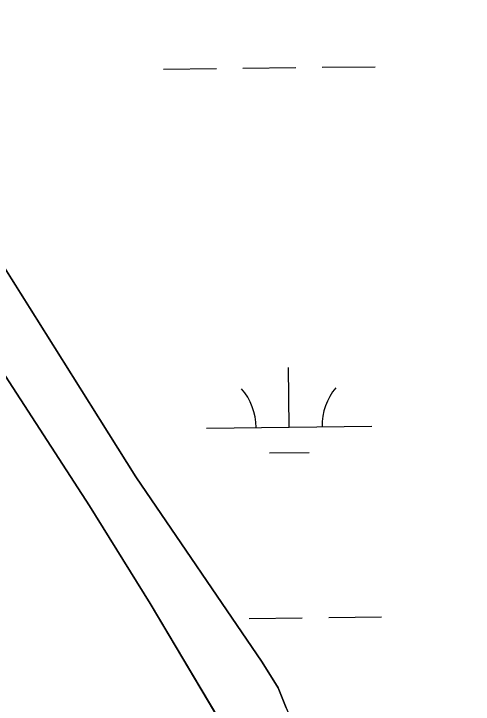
# Model space of a CAD drawing. Extents: x 3684037 to 3722149, y 433263 to 459021.
# Drawn here: x 3709324.9 to 3709602.8, y 456166.8 to 456584.2 of the extents above; entities that cross this region are included whole.
import ezdxf

# ---------------------------------------------------------------- set-up
doc = ezdxf.new("R2010")
doc.units = 0
for name, color, linetype in [('V-GRID-MAJR', 7, 'Continuous'), ('V-TOPO-SHOR', 7, 'Continuous'), ('V-WETL-SWMP', 7, 'Continuous')]:
    doc.layers.add(name, color=color, linetype=linetype)

msp = doc.modelspace()

# ---------------------------------------------------------------- linework, layer by layer
at = {"layer": 'V-GRID-MAJR'}
msp.add_spline([(3709426.74, 438923.75), (3709355.37, 444981.09), (3709283.97, 451041.51), (3709212.57, 457101.93), (3709212.53, 457105.01)], degree=3, dxfattribs=at)
at = {"layer": 'V-TOPO-SHOR'}
for points in [[(3709161.86, 456682.98), (3709274.41, 456502.04), (3709398.7, 456304.37), (3709475.21, 456192.3), (3709484.83, 456176.8), (3709489.59, 456164.54), (3709493.6, 456155.73), (3709499.56, 456144.26), (3709516.18, 456113.82), (3709684.1, 455849.84)], [(3709163.41, 456613.33), (3709275.57, 456433.32), (3709370.63, 456286.8), (3709407.46, 456227.73), (3709464.01, 456132.61), (3709518.48, 456041.37), (3709622.2, 455875.92)]]:
    msp.add_lwpolyline(points, dxfattribs=at)
at = {"layer": 'V-WETL-SWMP'}
for p, q in [((3709463.53, 456551.29), (3709495.53, 456551.66)), ((3709511.53, 456551.85), (3709543.53, 456552.22)), ((3709415.54, 456550.73), (3709447.53, 456551.11)), ((3709398.7, 456304.37), (3709274.41, 456502.04)), ((3709370.63, 456286.8), (3709275.57, 456433.32)), ((3709491.47, 456334.36), (3709491.05, 456370.36)), ((3709441.47, 456333.78), (3709541.46, 456334.94)), ((3709479.65, 456318.79), (3709503.65, 456319.07)), ((3709475.21, 456192.3), (3709398.7, 456304.37)), ((3709407.46, 456227.73), (3709370.63, 456286.8)), ((3709464.01, 456132.61), (3709407.46, 456227.73)), ((3709467.4, 456218.64), (3709499.4, 456219.01)), ((3709515.4, 456219.2), (3709547.4, 456219.57)), ((3709484.83, 456176.8), (3709475.21, 456192.3)), ((3709489.59, 456164.54), (3709484.83, 456176.8))]:
    msp.add_line(p, q, dxfattribs=at)
for centre, start, end in [((3709436.22, 456334.19), 359.8949, 41.4385), ((3709546.7, 456335.48), 139.8949, 181.4385)]:
    msp.add_arc(centre, 35.25, start, end, dxfattribs=at)

doc.saveas('drawing.dxf')
